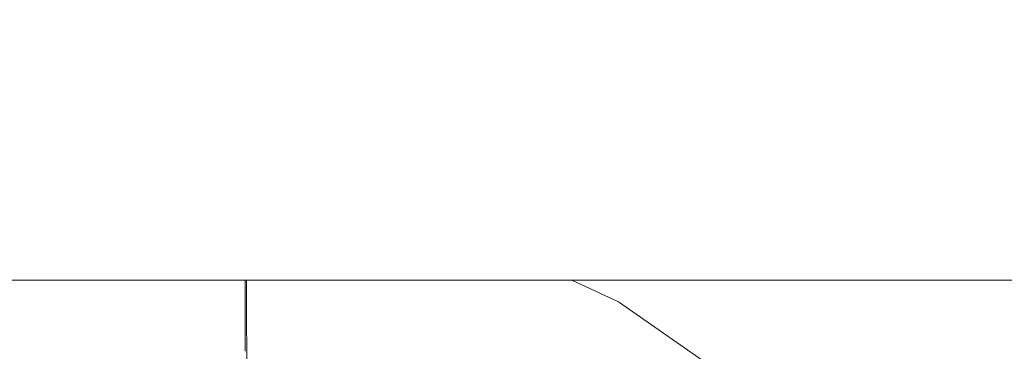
# Model space of a CAD drawing. Header units: millimetres. Extents: x -30280 to 309309, y -17460 to 4378.
# Tile 925 of 1056: x 252889 to 252933, y -13011 to -12996. Entities that reach past the tile are written whole.
import ezdxf

# ---------------------------------------------------------------- set-up
doc = ezdxf.new("R2010")
doc.units = ezdxf.units.MM
doc.header["$MEASUREMENT"] = 0
doc.linetypes.add('Wipeout_Contour', pattern=[1000, 0, -1000])
for name, color, linetype in [('Nuevo_08_E_Envans secs', 7, 'Continuous'), ('Nuevo_09_EI_Mobiliari general', 7, 'Continuous'), ('Nuevo_Ventanas Archicad', 7, 'Continuous')]:
    doc.layers.add(name, color=color, linetype=linetype)
doc.layers.add('Nuevo_09_EI_Mobiliari general_Pluma_Nº__1', color=7, linetype='Continuous', lineweight=5)

# ---------------------------------------------------------------- blocks, each defined once
blk = doc.blocks.new('Elem Sección_541_6', base_point=(235890.588, -13459.976))
at = {"color": 254, "linetype": 'Wipeout_Contour', "lineweight": 0, "ltscale": 1517989.291840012}
blk.add_wipeout([(248979.884, -11359.976), (254508.641, -11359.976), (254508.641, -13457.976), (254654.197, -13457.976), (254654.197, -11012.976), (248979.884, -11012.976)], dxfattribs=at).dxf.layer = 'Nuevo_08_E_Envans secs'
blk = doc.blocks.new('Elem Sección_543_6', base_point=(235890.588, -13459.976))
at = {"color": 254, "linetype": 'Wipeout_Contour', "lineweight": 0, "ltscale": 31165908.05935061}
blk.add_wipeout([(253368.641, -11399.976), (248979.884, -11399.976), (248979.884, -13305.666), (249022.416, -13068.118), (249023.053, -13065.78), (249026.984, -13043.488), (249005.387, -13043.488), (249005.387, -12987.919), (249005.459, -12987.919), (249019.024, -12561.809), (249441.751, -12561.809), (249455.316, -12987.919), (249455.387, -12987.919), (249455.387, -13043.488), (249433.791, -13043.488), (249437.722, -13065.78), (249438.358, -13068.118), (249480.387, -13302.855), (249522.416, -13068.119), (249523.053, -13065.78), (249526.984, -13043.488), (249505.387, -13043.488), (249505.387, -12987.919), (249505.459, -12987.919), (249519.024, -12561.809), (249941.751, -12561.809), (249955.316, -12987.919), (249955.387, -12987.919), (249955.387, -13043.488), (249933.791, -13043.488), (249937.722, -13065.78), (249938.358, -13068.119), (249980.387, -13302.855), (250022.416, -13068.119), (250023.053, -13065.78), (250026.984, -13043.488), (250005.387, -13043.488), (250005.387, -12987.919), (250005.459, -12987.919), (250019.024, -12561.81), (250441.751, -12561.81), (250455.316, -12987.919), (250455.387, -12987.919), (250455.387, -13043.488), (250433.791, -13043.488), (250437.722, -13065.78), (250438.358, -13068.119), (250480.387, -13302.855), (250522.416, -13068.119), (250523.053, -13065.78), (250526.984, -13043.488), (250505.387, -13043.488), (250505.387, -12987.919), (250505.459, -12987.919), (250519.024, -12561.81), (250941.751, -12561.81), (250955.316, -12987.919), (250955.387, -12987.919), (250955.387, -13043.488), (250933.791, -13043.488), (250937.722, -13065.78), (250938.358, -13068.119), (250980.387, -13302.855), (251022.416, -13068.119), (251023.053, -13065.78), (251026.984, -13043.488), (251005.387, -13043.488), (251005.387, -12987.919), (251005.459, -12987.919), (251019.024, -12561.81), (251441.751, -12561.81), (251455.316, -12987.919), (251455.387, -12987.919), (251455.387, -13043.488), (251433.791, -13043.488), (251437.722, -13065.78), (251438.358, -13068.119), (251480.387, -13302.855), (251522.416, -13068.119), (251523.053, -13065.78), (251526.984, -13043.488), (251505.387, -13043.488), (251505.387, -12987.919), (251505.459, -12987.919), (251519.024, -12561.81), (251941.751, -12561.81), (251955.316, -12987.919), (251955.387, -12987.919), (251955.387, -13043.488), (251933.791, -13043.488), (251937.722, -13065.78), (251938.358, -13068.119), (251980.387, -13302.855), (252022.416, -13068.119), (252023.053, -13065.78), (252026.984, -13043.488), (252005.387, -13043.488), (252005.387, -12987.919), (252005.459, -12987.919), (252019.024, -12561.81), (252441.751, -12561.81), (252455.316, -12987.919), (252455.387, -12987.919), (252455.387, -13043.488), (252433.791, -13043.488), (252437.722, -13065.78), (252438.358, -13068.119), (252480.387, -13302.855), (252522.416, -13068.119), (252523.053, -13065.78), (252526.984, -13043.488), (252505.387, -13043.488), (252505.387, -12987.919), (252505.459, -12987.919), (252519.024, -12561.81), (252941.751, -12561.81), (252955.316, -12987.919), (252955.387, -12987.919), (252955.387, -13043.488), (252933.791, -13043.488), (252937.722, -13065.78), (252938.358, -13068.119), (252999.567, -13409.976), (253368.641, -13409.976)], dxfattribs=at).dxf.layer = 'Nuevo_Ventanas Archicad'
blk = doc.blocks.new('Elem Sección_553_6', base_point=(235890.588, -13459.976))
at = {"color": 254, "linetype": 'Wipeout_Contour', "lineweight": 0, "ltscale": 2532658.698851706}
blk.add_wipeout([(252913.566, -13007.674), (252915.63, -13008.632), (252920.357, -13011.93), (252924.437, -13016.001), (252927.747, -13020.719), (252930.186, -13025.942), (252931.679, -13031.509), (252933.744, -13043.221), (252955.387, -13043.221), (252955.387, -13007.674)], dxfattribs=at).dxf.layer = 'Nuevo_09_EI_Mobiliari general'
at = {"color": 254, "linetype": 'Wipeout_Contour', "lineweight": 0, "ltscale": 1012258.452813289}
blk.add_wipeout([(252505.387, -13007.674), (252955.387, -13007.674), (252955.387, -12996.139), (252505.387, -12996.139)], dxfattribs=at).dxf.layer = 'Nuevo_09_EI_Mobiliari general'
at = {"color": 254, "linetype": 'Wipeout_Contour', "lineweight": 0, "ltscale": 1013009.48148292}
blk.add_wipeout([(252915.57, -13008.737), (252920.279, -13012.023), (252920.357, -13011.93), (252915.63, -13008.632)], dxfattribs=at).dxf.layer = 'Nuevo_09_EI_Mobiliari general'
at = {"color": 254, "linetype": 'Wipeout_Contour', "lineweight": 0, "ltscale": 1012995.160365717}
blk.add_wipeout([(252913.566, -13007.674), (252913.278, -13007.674), (252915.57, -13008.737), (252915.63, -13008.632)], dxfattribs=at).dxf.layer = 'Nuevo_09_EI_Mobiliari general'
at = {"color": 254, "linetype": 'Wipeout_Contour', "lineweight": 0, "ltscale": 1013008.979866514}
blk.add_wipeout([(252915.57, -13008.737), (252915.39, -13009.05), (252920.047, -13012.3), (252920.279, -13012.023)], dxfattribs=at).dxf.layer = 'Nuevo_09_EI_Mobiliari general'
at = {"color": 254, "linetype": 'Wipeout_Contour', "lineweight": 0, "ltscale": 1012993.67698263}
blk.add_wipeout([(252912.424, -13007.674), (252915.39, -13009.05), (252915.57, -13008.737), (252913.278, -13007.674)], dxfattribs=at).dxf.layer = 'Nuevo_09_EI_Mobiliari general'
at = {"color": 254, "linetype": 'Wipeout_Contour', "lineweight": 0, "ltscale": 1013007.984333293}
blk.add_wipeout([(252915.39, -13009.05), (252915.096, -13009.561), (252919.669, -13012.752), (252920.047, -13012.3)], dxfattribs=at).dxf.layer = 'Nuevo_09_EI_Mobiliari general'
at = {"color": 254, "linetype": 'Wipeout_Contour', "lineweight": 0, "ltscale": 1012990.959715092}
blk.add_wipeout([(252911.029, -13007.674), (252915.096, -13009.561), (252915.39, -13009.05), (252912.424, -13007.674)], dxfattribs=at).dxf.layer = 'Nuevo_09_EI_Mobiliari general'
at = {"color": 254, "linetype": 'Wipeout_Contour', "lineweight": 0, "ltscale": 1013006.525326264}
blk.add_wipeout([(252915.096, -13009.561), (252914.697, -13010.254), (252919.156, -13013.366), (252919.669, -13012.752)], dxfattribs=at).dxf.layer = 'Nuevo_09_EI_Mobiliari general'
at = {"color": 254, "linetype": 'Wipeout_Contour', "lineweight": 0, "ltscale": 1266232.395834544}
blk.add_wipeout([(252909.871, -13007.674), (252909.765, -13007.966), (252914.697, -13010.254), (252915.096, -13009.561), (252911.029, -13007.674)], dxfattribs=at).dxf.layer = 'Nuevo_09_EI_Mobiliari general'
at = {"color": 254, "linetype": 'Wipeout_Contour', "lineweight": 0, "ltscale": 759730.734849}
blk.add_wipeout([(252909.871, -13007.674), (252908.665, -13007.674), (252909.765, -13007.966)], dxfattribs=at).dxf.layer = 'Nuevo_09_EI_Mobiliari general'
at = {"color": 254, "linetype": 'Wipeout_Contour', "lineweight": 0, "ltscale": 1013004.647349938}
blk.add_wipeout([(252914.206, -13011.109), (252918.523, -13014.122), (252919.156, -13013.366), (252914.697, -13010.254)], dxfattribs=at).dxf.layer = 'Nuevo_09_EI_Mobiliari general'
at = {"layer": 'Nuevo_09_EI_Mobiliari general_Pluma_Nº__1', "color": 7, "linetype": 'Continuous', "lineweight": 5}
blk.add_line((252920.357, -13011.93), (252915.63, -13008.632), dxfattribs=at)
at = {"color": 254, "linetype": 'Wipeout_Contour', "lineweight": 0, "ltscale": 1012985.643434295}
blk.add_wipeout([(252909.43, -13008.893), (252914.206, -13011.109), (252914.697, -13010.254), (252909.765, -13007.966)], dxfattribs=at).dxf.layer = 'Nuevo_09_EI_Mobiliari general'
at = {"layer": 'Nuevo_09_EI_Mobiliari general_Pluma_Nº__1', "color": 7, "linetype": 'Continuous', "lineweight": 5}
blk.add_line((252915.63, -13008.632), (252913.566, -13007.674), dxfattribs=at)
at = {"color": 254, "linetype": 'Wipeout_Contour', "lineweight": 0, "ltscale": 1012969.176566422}
blk.add_wipeout([(252908.665, -13007.674), (252904.837, -13007.674), (252909.43, -13008.893), (252909.765, -13007.966)], dxfattribs=at).dxf.layer = 'Nuevo_09_EI_Mobiliari general'
at = {"color": 254, "linetype": 'Wipeout_Contour', "lineweight": 0, "ltscale": 1012984.064232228}
blk.add_wipeout([(252909.43, -13008.893), (252909.042, -13009.967), (252913.636, -13012.099), (252914.206, -13011.109)], dxfattribs=at).dxf.layer = 'Nuevo_09_EI_Mobiliari general'
at = {"color": 254, "linetype": 'Wipeout_Contour', "lineweight": 0, "ltscale": 1266203.834451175}
blk.add_wipeout([(252904.319, -13007.674), (252904.146, -13008.668), (252909.042, -13009.967), (252909.43, -13008.893), (252904.837, -13007.674)], dxfattribs=at).dxf.layer = 'Nuevo_09_EI_Mobiliari general'
at = {"color": 254, "linetype": 'Wipeout_Contour', "lineweight": 0, "ltscale": 1266178.051135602}
blk.add_wipeout([(252899.16, -13007.674), (252899.162, -13008.217), (252899.162, -13008.245), (252904.146, -13008.668), (252904.319, -13007.674)], dxfattribs=at).dxf.layer = 'Nuevo_09_EI_Mobiliari general'
at = {"color": 254, "linetype": 'Wipeout_Contour', "lineweight": 0, "ltscale": 1012982.277608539}
blk.add_wipeout([(252909.042, -13009.967), (252908.612, -13011.156), (252913.006, -13013.195), (252913.636, -13012.099)], dxfattribs=at).dxf.layer = 'Nuevo_09_EI_Mobiliari general'
at = {"color": 254, "linetype": 'Wipeout_Contour', "lineweight": 0, "ltscale": 1012963.392061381}
blk.add_wipeout([(252904.146, -13008.668), (252903.93, -13009.913), (252908.612, -13011.156), (252909.042, -13009.967)], dxfattribs=at).dxf.layer = 'Nuevo_09_EI_Mobiliari general'
at = {"color": 254, "linetype": 'Wipeout_Contour', "lineweight": 0, "ltscale": 1266177.986868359}
blk.add_wipeout([(252899.162, -13008.245), (252899.165, -13009.481), (252899.165, -13009.508), (252903.93, -13009.913), (252904.146, -13008.668)], dxfattribs=at).dxf.layer = 'Nuevo_09_EI_Mobiliari general'
at = {"color": 254, "linetype": 'Wipeout_Contour', "lineweight": 0, "ltscale": 1012596.794648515}
blk.add_wipeout([(252730.387, -13007.674), (252730.387, -13008.689), (252899.162, -13008.217), (252899.16, -13007.674)], dxfattribs=at).dxf.layer = 'Nuevo_09_EI_Mobiliari general'
at = {"color": 254, "linetype": 'Wipeout_Contour', "lineweight": 0, "ltscale": 1012962.321835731}
blk.add_wipeout([(252903.93, -13009.913), (252903.699, -13011.24), (252908.154, -13012.423), (252908.612, -13011.156)], dxfattribs=at).dxf.layer = 'Nuevo_09_EI_Mobiliari general'
at = {"layer": 'Nuevo_09_EI_Mobiliari general_Pluma_Nº__1', "color": 7, "linetype": 'Continuous', "lineweight": 5}
blk.add_line((252505.387, -13007.674), (252955.387, -13007.674), dxfattribs=at)
at = {"color": 254, "linetype": 'Wipeout_Contour', "lineweight": 0, "ltscale": 1519411.882936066}
blk.add_wipeout([(252899.103, -13009.503), (252899.106, -13010.828), (252899.169, -13010.828), (252899.169, -13010.855), (252903.699, -13011.24), (252903.93, -13009.913)], dxfattribs=at).dxf.layer = 'Nuevo_09_EI_Mobiliari general'
at = {"color": 254, "linetype": 'Wipeout_Contour', "lineweight": 0, "ltscale": 1012597.033549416}
blk.add_wipeout([(252899.162, -13008.217), (252730.387, -13008.689), (252730.387, -13009.952), (252899.165, -13009.481)], dxfattribs=at).dxf.layer = 'Nuevo_09_EI_Mobiliari general'
at = {"layer": 'Nuevo_09_EI_Mobiliari general_Pluma_Nº__1', "color": 7, "linetype": 'Continuous', "lineweight": 5}
for p, q in [((252899.098, -13007.674), (252899.099, -13008.217)), ((252899.16, -13007.674), (252899.162, -13008.217))]:
    blk.add_line(p, q, dxfattribs=at)
at = {"color": 254, "linetype": 'Wipeout_Contour', "lineweight": 0, "ltscale": 1519063.252747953}
blk.add_wipeout([(252730.387, -13011.299), (252899.106, -13010.828), (252899.103, -13009.503), (252899.165, -13009.508), (252899.165, -13009.481), (252730.387, -13009.952)], dxfattribs=at).dxf.layer = 'Nuevo_09_EI_Mobiliari general'
at = {"layer": 'Nuevo_09_EI_Mobiliari general_Pluma_Nº__1', "color": 7, "linetype": 'Continuous', "lineweight": 5}
for p, q in [((252899.099, -13008.217), (252899.103, -13009.481)), ((252899.162, -13008.217), (252899.165, -13009.481)), ((252899.103, -13009.481), (252899.106, -13010.828)), ((252899.165, -13009.481), (252899.169, -13010.828)), ((252899.169, -13010.828), (252899.173, -13012.217))]:
    blk.add_line(p, q, dxfattribs=at)

msp = doc.modelspace()

# ---------------------------------------------------------------- block references
at = {"layer": 'Nuevo_08_E_Envans secs', "lineweight": 0}
msp.add_blockref('Elem Sección_541_6', (235890.588, -13459.976), dxfattribs=at)

# ---------------------------------------------------------------- next in the draw order: block references
at = {"layer": 'Nuevo_Ventanas Archicad', "lineweight": 0}
msp.add_blockref('Elem Sección_543_6', (235890.588, -13459.976), dxfattribs=at)

# ---------------------------------------------------------------- next in the draw order: block references
at = {"layer": 'Nuevo_09_EI_Mobiliari general', "lineweight": 0}
msp.add_blockref('Elem Sección_553_6', (235890.588, -13459.976), dxfattribs=at)

doc.saveas('drawing.dxf')
